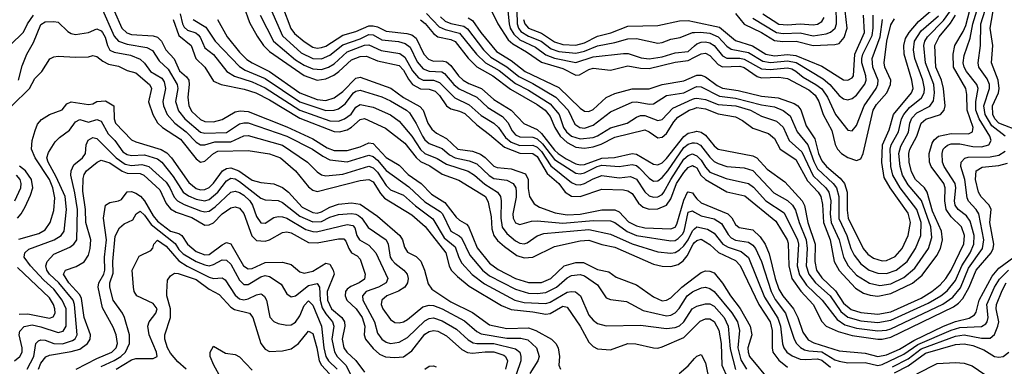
# Model space of a CAD drawing. Header units: inches. Extents: x 990535 to 1117859, y 769386 to 892122.
# Tile 729 of 1056: x 1056872 to 1061436, y 845364 to 846969. Entities that reach past the tile are written whole.
import ezdxf

# ---------------------------------------------------------------- set-up
doc = ezdxf.new("R2010")
doc.units = ezdxf.units.IN
doc.header["$MEASUREMENT"] = 0
doc.layers.add('B0854', color=7, linetype='Continuous')
doc.layers.add('B0864', color=7, linetype='Continuous')

msp = doc.modelspace()

# ---------------------------------------------------------------- linework, layer by layer
at = {"layer": 'B0854', "color": 5}
for points, elevation in [([(1058005.8, 847085.8), (1058090, 846895.1), (1058176, 846816), (1058230, 846789.6), (1058270, 846787.8), (1058310, 846804.5), (1058370, 846853.3), (1058450, 846881.2), (1058490, 846900.6), (1058510, 846898.7), (1058550, 846875.9), (1058628.3, 846868.3), (1058659.2, 846859.2), (1058682.1, 846842.1), (1058713.9, 846773.9), (1058742.4, 846742.4), (1058770, 846731.7), (1058827.8, 846727.8), (1058840.4, 846720.4), (1058884.2, 846670), (1058909.2, 846649.2), (1058990.7, 846610.7), (1059042.2, 846562.2), (1059110, 846520.5), (1059133.6, 846493.6), (1059154.1, 846454.1), (1059170, 846436.8), (1059190, 846427.2), (1059250, 846425.6), (1059270, 846417), (1059294.5, 846394.5), (1059350, 846321.6), (1059450, 846258.7), (1059470, 846255.5), (1059490, 846260.2), (1059549.1, 846290), (1059570, 846295.1), (1059650, 846288.8), (1059710, 846298.5), (1059730, 846293.4), (1059743.8, 846283.8), (1059790, 846235.1), (1059810, 846220.8), (1059830, 846222.4), (1059850, 846239), (1059875.4, 846270), (1059950, 846377.6), (1059970, 846393.4), (1059990, 846399.4), (1060000, 846398.9)], 3060), ([(1057249.6, 847029.6), (1057310, 846893.8), (1057330, 846870), (1057370, 846855.7), (1057460.7, 846840.7), (1057486.8, 846826.8), (1057518.6, 846778.6), (1057560.1, 846740.1), (1057602.4, 846670), (1057605.1, 846650), (1057594.6, 846590), (1057607.1, 846547.1), (1057636.6, 846510), (1057710, 846448.4), (1057730, 846443.2), (1057830, 846447.5), (1057890, 846486.7), (1057910, 846492.2), (1057930, 846491.2), (1058110.1, 846430), (1058229.6, 846370), (1058276.7, 846336.7), (1058310, 846320.7), (1058390, 846311.4), (1058490, 846342.3), (1058510, 846335.8), (1058530, 846318.6), (1058570, 846270.7), (1058674.9, 846194.9), (1058750, 846125.3), (1058821, 846081), (1058831, 846070), (1058869.5, 845990), (1058908.9, 845968.9), (1058918.9, 845958.9), (1058958.3, 845878.3), (1059016.8, 845810), (1059050, 845783.7), (1059170, 845720.6), (1059230, 845702.7), (1059270, 845700.6), (1059310, 845705.6), (1059359.9, 845730), (1059410, 845773.3), (1059430, 845784.6), (1059470, 845788.5), (1059490, 845782.9), (1059550, 845742.1), (1059590, 845681.3), (1059610, 845674.1), (1059683.8, 845663.8), (1059762.2, 845622.2), (1059870, 845598.2), (1059890, 845601.1), (1059910, 845611.3), (1059928.5, 845631.5), (1059966.1, 845690), (1059990, 845709.3), (1060000, 845713.6)], 2860), ([(1057309.4, 847010), (1057345.5, 846930), (1057368.4, 846908.4), (1057390, 846900.1), (1057490, 846894.8), (1057510, 846889), (1057529.3, 846870), (1057549.7, 846829.7), (1057588.3, 846788.3), (1057611.8, 846731.8), (1057644.8, 846704.8), (1057655.2, 846690), (1057657.2, 846670), (1057650.6, 846610), (1057656.5, 846570), (1057670, 846544.4), (1057710, 846506.5), (1057730, 846497.2), (1057770, 846495.8), (1057810, 846507.8), (1057870, 846542.7), (1057893.2, 846546.8), (1057930, 846544.5), (1058110, 846473), (1058230, 846418.3), (1058296.3, 846376.3), (1058330, 846363.7), (1058390, 846363), (1058450, 846380.7), (1058490, 846399), (1058510, 846396.5), (1058570, 846330.9), (1058630, 846295.7), (1058672.6, 846252.6), (1058731.9, 846210), (1058781, 846161), (1058843, 846123), (1058894.2, 846054.2), (1058910, 846040.3), (1058942.8, 846022.8), (1058951.6, 846011.6), (1058992.6, 845912.6), (1059050, 845841.1), (1059090, 845812.1), (1059170, 845771.3), (1059230, 845752.4), (1059290, 845752.5), (1059333.7, 845770), (1059395.2, 845830), (1059450, 845845.3), (1059484.8, 845844.8), (1059550, 845811.7), (1059601.8, 845801.8), (1059637.2, 845777.2), (1059730, 845741.4), (1059810, 845686.3), (1059850, 845668), (1059870, 845669.7), (1059890, 845680.8), (1059941.1, 845730), (1060000, 845775.7)], 2880), ([(1057911.3, 847030), (1057937, 846957), (1057972.6, 846892.6), (1058002.3, 846850), (1058030, 846821.7), (1058190, 846711.3), (1058250, 846689.4), (1058290, 846694.9), (1058327.2, 846712.8), (1058351.2, 846728.8), (1058410, 846783.1), (1058450, 846799.4), (1058480, 846800), (1058530, 846778.7), (1058630, 846756.6), (1058650, 846735.3), (1058673.4, 846693.4), (1058693, 846670), (1058730, 846649.3), (1058770, 846647.2), (1058797.7, 846637.7), (1058818, 846618), (1058850.1, 846570), (1058870, 846556.6), (1058910, 846546.2), (1058934.3, 846534.3), (1058990, 846481.9), (1059050, 846438.1), (1059118.5, 846378.5), (1059190, 846350.6), (1059250, 846348.9), (1059270, 846335.7), (1059317.3, 846257.3), (1059370, 846210.4), (1059400.7, 846170), (1059430, 846152.2), (1059470, 846149.8), (1059570, 846184.6), (1059670, 846181), (1059690, 846177.5), (1059710, 846164.8), (1059740.2, 846120.2), (1059761.1, 846101.1), (1059790, 846091.1), (1059830, 846093.1), (1059870, 846110.7), (1059890, 846140.3), (1059915.5, 846210), (1059950, 846260.9), (1059970, 846285.5), (1059990, 846294.5), (1059998.8, 846290), (1060000, 846289.2)], 3020), ([(1058089.5, 847030), (1058128.9, 846928.9), (1058145.6, 846905.6), (1058190, 846867.8), (1058230, 846842.2), (1058250, 846837.9), (1058270, 846839.9), (1058290, 846846.8), (1058370, 846897.7), (1058430, 846914.7), (1058490, 846941.1), (1058510, 846941.7), (1058530, 846936.1), (1058570, 846915.7), (1058666.2, 846906.2), (1058690, 846899.9), (1058710, 846883.2), (1058744.6, 846810), (1058766.3, 846786.3), (1058790, 846777.3), (1058830, 846779.3), (1058850, 846774.2), (1058870, 846757.3), (1058905.9, 846710), (1058928, 846690), (1058953.8, 846673.8), (1059012, 846650), (1059070, 846599.6), (1059149.3, 846550), (1059208.5, 846488.5), (1059270, 846460.4), (1059290, 846443), (1059350, 846365.6), (1059366.9, 846350), (1059404.6, 846324.6), (1059450, 846301.7), (1059470, 846297.3), (1059490, 846299.3), (1059570, 846327.6), (1059628.3, 846331.7), (1059710, 846349.4), (1059730, 846346), (1059810, 846299.7), (1059830, 846297), (1059850, 846305.9), (1059870, 846327), (1059950, 846429), (1059970, 846443.6), (1060000, 846450.5)], 3080), ([(1059059.1, 847010), (1059088.3, 846950), (1059135.5, 846875.5), (1059157.3, 846857.3), (1059220.8, 846820.8), (1059290, 846773.2), (1059390, 846743.9), (1059450, 846713.1), (1059466.3, 846713.7), (1059510, 846738.7), (1059530, 846744.7), (1059610, 846735.2), (1059690, 846755.8), (1059750, 846744.4), (1059790, 846743), (1059910, 846773.3), (1059970, 846779.7), (1060000, 846795.4)], 3220), ([(1059133.6, 847010), (1059139.8, 846950), (1059145.4, 846930), (1059161.9, 846901.9), (1059190, 846876.9), (1059262.7, 846842.7), (1059310, 846806.4), (1059350, 846791.1), (1059450, 846771.9), (1059530, 846797.3), (1059670, 846813), (1059692.7, 846812.7), (1059753, 846793), (1059790, 846787.9), (1059850, 846797.4), (1059910, 846816.4), (1059970, 846821.8), (1060000, 846848.2)], 3240), ([(1059176.2, 847010), (1059176.9, 846950), (1059184, 846930), (1059195.3, 846915.3), (1059230, 846892.5), (1059289.6, 846869.6), (1059334.5, 846834.5), (1059370, 846822.6), (1059450, 846814.3), (1059490, 846823.8), (1059550, 846849.1), (1059630, 846863.8), (1059690, 846880.2), (1059730, 846881.6), (1059830, 846860.9), (1059850, 846863.1), (1059890, 846879.4), (1059933.2, 846886.8), (1059989.7, 846910.3), (1060000, 846910.7)], 3260), ([(1056828.3, 846851.7), (1056889.1, 846910.9), (1056908.7, 846950), (1056936.3, 846990)], 2860), ([(1056865.5, 846690), (1056883.6, 846756.4), (1056904.4, 846810), (1056935.9, 846864.1), (1056970, 846946.7), (1056990, 846959), (1057030, 846961.7), (1057050, 846958.4), (1057094.8, 846914.8), (1057110, 846905.2), (1057130, 846901.6), (1057190, 846910.1), (1057230, 846926.5), (1057250, 846917.4), (1057255.2, 846910), (1057268, 846888), (1057278.3, 846850), (1057290, 846828.6), (1057310, 846819), (1057384.8, 846804.8), (1057430, 846786.5), (1057450, 846768.6), (1057477.5, 846730), (1057530, 846699), (1057541.8, 846681.8), (1057548.3, 846650), (1057534.6, 846590), (1057537.6, 846570), (1057555.1, 846530), (1057590.4, 846490.4), (1057643.9, 846450), (1057690, 846401.8), (1057710, 846390.1), (1057730, 846389.1), (1057776.7, 846403.3), (1057850, 846403.7), (1057910, 846431.7), (1057930, 846432.3), (1058090, 846387.7), (1058206.1, 846310), (1058250, 846264.2), (1058270.6, 846250.6), (1058290, 846246.9), (1058370, 846253.2), (1058490, 846290.6), (1058510, 846283.2), (1058530, 846263.4), (1058570, 846201.7), (1058590, 846181.1), (1058650, 846156.2), (1058706.8, 846106.8), (1058786.8, 846046.8), (1058839.7, 845959.7), (1058890, 845916.9), (1058907.2, 845867.2), (1058921.2, 845841.2), (1058969.7, 845789.7), (1059025.7, 845745.7), (1059166.5, 845670), (1059210, 845659.5), (1059310, 845655), (1059330, 845661.6), (1059410, 845707.2), (1059430, 845711.1), (1059448.3, 845708.3), (1059471.9, 845690), (1059510, 845601.6), (1059530, 845577.6), (1059550, 845563), (1059590, 845550.9), (1059750, 845554.5), (1059870, 845539.6), (1059910, 845543.7), (1059930, 845551.9), (1059950, 845570.1), (1059989.2, 845630.8), (1060000, 845637)], 2840), ([(1057583.2, 846970), (1057610, 846896.4), (1057667.1, 846850), (1057687.6, 846790), (1057729.8, 846749.8), (1057770, 846684.8), (1057806, 846670), (1057912.9, 846647.1), (1057966, 846630), (1058030, 846597.6), (1058170, 846513.7), (1058330, 846451.2), (1058354.7, 846450), (1058390, 846459.9), (1058410, 846471.2), (1058450, 846507), (1058470, 846512.3), (1058567.2, 846467.2), (1058657.7, 846397.7), (1058710, 846330.7), (1058730, 846312.3), (1058772.3, 846292.3), (1058830, 846254.7), (1058906.6, 846226.6), (1059030.4, 846150), (1059043.7, 846123.7), (1059056.5, 846056.5), (1059060.1, 846000.1), (1059069.5, 845969.5), (1059086.6, 845946.6), (1059118.4, 845918.4), (1059176.8, 845876.8), (1059210, 845866.6), (1059250, 845869.4), (1059350, 845918.2), (1059470, 845945.7), (1059510, 845948.6), (1059570, 845927.8), (1059630, 845916.5), (1059810, 845836.7), (1059850, 845827.5), (1059890, 845826.6), (1059924, 845836), (1059947.7, 845852.3), (1059964.9, 845875.1), (1059993.3, 845930), (1060000, 845936.7)], 2920), ([(1057616.1, 846996.1), (1057626.4, 846950), (1057634.4, 846934.4), (1057650, 846920.3), (1057688.6, 846908.6), (1057699.3, 846899.3), (1057708.4, 846888.4), (1057730, 846838.6), (1057770, 846807.6), (1057831.6, 846730), (1057867.8, 846707.8), (1057950, 846681.3), (1058010, 846653.5), (1058170, 846550), (1058310, 846500.8), (1058350, 846499.1), (1058377.5, 846510), (1058407.5, 846532.5), (1058430, 846563.7), (1058450, 846576.7), (1058510, 846563.8), (1058590, 846528.2), (1058630, 846499.1), (1058689.4, 846429.4), (1058728.9, 846368.9), (1058750, 846350.1), (1058807.2, 846327.2), (1058850, 846300.1), (1058950, 846268.6), (1058979.7, 846250), (1059027, 846207), (1059086.4, 846170), (1059100.1, 846150), (1059103.7, 846130), (1059102.3, 846050), (1059108.7, 846008.7), (1059130, 845979), (1059170, 845944.8), (1059190, 845933.7), (1059210, 845931.4), (1059223.7, 845936.3), (1059270, 845968), (1059301.6, 845978.4), (1059510, 845997), (1059610, 845976.1), (1059710, 845931.7), (1059830, 845894.1), (1059890, 845887.3), (1059910, 845891.3), (1059930, 845902.7), (1059950, 845922.6), (1059970.1, 845950), (1059990, 845991.7), (1060000, 846000.9)], 2940), ([(1057675.4, 846970), (1057734.6, 846934.6), (1057777.8, 846870), (1057890, 846752.8), (1057916.4, 846736.4), (1058010, 846696.6), (1058170, 846589.6), (1058290, 846549.4), (1058330, 846549.8), (1058350, 846557.3), (1058380.1, 846579.9), (1058419.5, 846630), (1058430, 846638.6), (1058450, 846642.4), (1058550, 846612.9), (1058590, 846593.9), (1058664.5, 846550), (1058677.8, 846537.8), (1058708.8, 846488.8), (1058738.3, 846430), (1058750, 846412.9), (1058770, 846395.8), (1058830, 846372.4), (1058863.6, 846343.6), (1058889.6, 846330), (1058955.2, 846315.2), (1058990, 846301.4), (1059047.4, 846247.4), (1059070, 846234.3), (1059130, 846226), (1059159.8, 846210), (1059171.3, 846191.3), (1059173.6, 846173.6), (1059172.7, 846147.3), (1059157, 846070), (1059158.8, 846050), (1059170, 846028.5), (1059190, 846020.9), (1059244.1, 846035.9), (1059270, 846038.5), (1059390, 846027.4), (1059530, 846038.9), (1059610, 846038.1), (1059630, 846029.7), (1059687.7, 845987.7), (1059730, 845970.3), (1059890, 845945.1), (1059910, 845947.4), (1059924.6, 845955.4), (1059944.5, 845975.5), (1059951.7, 845990), (1059970, 846078.5), (1059990, 846084.4), (1060000, 846078.6)], 2960), ([(1057788.1, 846970), (1057834.1, 846890), (1057890, 846819.1), (1057925.3, 846785.3), (1057949.1, 846769.1), (1058030, 846729.4), (1058170, 846630.2), (1058250, 846600.2), (1058290, 846595.6), (1058330, 846607.5), (1058370, 846637.3), (1058430, 846699.3), (1058450, 846703.2), (1058592.2, 846652.2), (1058650, 846609.6), (1058726.7, 846566.7), (1058742, 846550), (1058763.4, 846490), (1058781.7, 846461.7), (1058803.5, 846443.5), (1058850, 846419.7), (1058902.9, 846370), (1058970, 846360.1), (1059007.3, 846347.3), (1059030, 846331.7), (1059070, 846291.7), (1059085.5, 846285.5), (1059150, 846278.3), (1059215.6, 846255.6), (1059227.9, 846230), (1059228, 846188), (1059235.5, 846150), (1059256, 846116), (1059280.5, 846100.5), (1059354.1, 846074.1), (1059410, 846065), (1059470, 846068.8), (1059570, 846088.3), (1059630, 846088.6), (1059650, 846079.6), (1059693.9, 846033.9), (1059730, 846014.6), (1059770, 846005.4), (1059890, 846001.1), (1059910, 846007.9), (1059918.4, 846021.6), (1059950, 846133.9), (1059967.9, 846170), (1059970, 846172.4), (1059990, 846168.2), (1060000, 846154)], 2980), ([(1057986.9, 846990), (1058048.3, 846870), (1058150, 846783.4), (1058190, 846758.9), (1058230, 846741.4), (1058270, 846738.3), (1058303.8, 846750), (1058330, 846765.1), (1058390, 846820.3), (1058470, 846851.3), (1058490, 846853.7), (1058547.2, 846827.2), (1058633, 846813), (1058656.6, 846796.6), (1058692.4, 846732.4), (1058720.4, 846700.4), (1058742.2, 846690), (1058790, 846689.2), (1058818, 846678), (1058888, 846608), (1058955.8, 846575.8), (1059010, 846525.3), (1059070, 846489.7), (1059090.4, 846470.4), (1059123.8, 846423.8), (1059150, 846402.9), (1059190, 846386.8), (1059250, 846387.8), (1059270, 846378.9), (1059290, 846359), (1059333, 846293), (1059430, 846215.5), (1059450, 846205.4), (1059470, 846203.9), (1059490, 846210.1), (1059530, 846233), (1059570, 846247.3), (1059650, 846237.3), (1059702.8, 846242.8), (1059730, 846230.7), (1059770, 846172), (1059790, 846152.9), (1059810, 846147.2), (1059830, 846149.4), (1059850, 846160.4), (1059857.6, 846170), (1059890.2, 846230), (1059950, 846322.8), (1059970, 846341.1), (1059990, 846348.2), (1060000, 846343.7)], 3040), ([(1058730, 846969.4), (1058751.8, 846951.8), (1058790, 846904.8), (1058810, 846890.1), (1058870, 846878), (1058890, 846868.3), (1058950.6, 846790.6), (1058990.9, 846750.9), (1059065.2, 846710), (1059147.3, 846647.3), (1059270, 846576), (1059306.8, 846550), (1059330, 846520.7), (1059351.6, 846470), (1059377.5, 846430), (1059410, 846400.5), (1059450, 846379.5), (1059490, 846374.1), (1059530, 846381), (1059567, 846393), (1059630, 846425.2), (1059770, 846458.6), (1059790, 846450.5), (1059830, 846421.6), (1059850, 846424.6), (1059870, 846442.4), (1059903.2, 846496.8), (1059922, 846518), (1059974.3, 846550), (1060000, 846558.7)], 3120), ([(1058757.7, 846997.7), (1058816.4, 846936.4), (1058843.7, 846923.7), (1058910, 846907.4), (1058989, 846809), (1059030.3, 846770.3), (1059093.7, 846733.7), (1059170, 846674.5), (1059230, 846643.2), (1059330, 846579.2), (1059372.1, 846530), (1059392.7, 846470), (1059405.7, 846450), (1059430, 846429.8), (1059470, 846416.9), (1059530, 846423.6), (1059550, 846431.5), (1059610, 846469), (1059688.1, 846490), (1059730, 846518.4), (1059750, 846525.5), (1059770, 846525), (1059830, 846502.8), (1059850, 846507.9), (1059899.6, 846560.4), (1059990, 846602.1), (1060000, 846604.1)], 3140), ([(1058822.1, 846982.1), (1058843.2, 846963.2), (1058870, 846951.7), (1058930, 846939), (1058947.2, 846927.2), (1059022.3, 846830), (1059056, 846796), (1059130, 846750.9), (1059186, 846706), (1059250, 846673.4), (1059356.4, 846610), (1059413.3, 846550), (1059445.4, 846485.4), (1059467.7, 846470), (1059490, 846467.5), (1059530, 846480.2), (1059610, 846542.7), (1059710, 846586.7), (1059730, 846589.4), (1059790, 846578.8), (1059810, 846580.1), (1059870, 846618.6), (1059950, 846630.9), (1060000, 846655.3)], 3160), ([(1058950, 846977.4), (1058970, 846966.2), (1059009.3, 846910), (1059081.9, 846821.9), (1059150, 846779.9), (1059214, 846730), (1059370, 846655.3), (1059470, 846558.9), (1059490, 846545), (1059510, 846543.8), (1059530, 846553.9), (1059590, 846608.6), (1059630, 846626.9), (1059710, 846649.2), (1059790, 846649.1), (1059850, 846670), (1059950, 846686.9), (1060000, 846707.8)], 3180), ([(1059206.5, 846970), (1059212.5, 846950), (1059230.2, 846930.2), (1059290, 846907.2), (1059350, 846866.2), (1059390, 846854.7), (1059450, 846851.2), (1059490, 846862.4), (1059550, 846893.9), (1059611.4, 846908.6), (1059690, 846939.3), (1059830, 846942.8), (1059930, 846964.9), (1059970, 846965.5), (1060000, 846959.2)], 3280), ([(1056835.6, 846570), (1056917.1, 846650), (1056942.5, 846697.5), (1056974.2, 846730), (1057011.6, 846788.4), (1057030, 846797), (1057050, 846799.8), (1057130, 846795.7), (1057190, 846798), (1057210, 846803.9), (1057230, 846799.5), (1057257.2, 846777.2), (1057283.6, 846763.6), (1057330, 846753.6), (1057370, 846734.4), (1057410, 846722.8), (1057473.1, 846670), (1057478.9, 846658.9), (1057482.6, 846650), (1057469.4, 846589.4), (1057488.6, 846530), (1057510, 846492.2), (1057533.6, 846470), (1057616.5, 846416.5), (1057690, 846324.2), (1057710, 846310.1), (1057730, 846313.7), (1057770, 846349.4), (1057790, 846359.8), (1057930, 846364.3), (1058030, 846347.7), (1058081, 846330), (1058150, 846270.1), (1058210, 846194.8), (1058230, 846179.1), (1058250, 846173.6), (1058450, 846224), (1058490, 846228.7), (1058510, 846218.9), (1058544.5, 846164.5), (1058563.3, 846143.3), (1058690, 846065), (1058751.2, 846011.2), (1058847.4, 845890), (1058862.3, 845830), (1058872.3, 845810), (1058900.5, 845780.5), (1058955.1, 845735.1), (1059105, 845645), (1059150, 845626.9), (1059250, 845616.9), (1059310, 845605), (1059331.1, 845608.9), (1059390, 845641.8), (1059410, 845637.9), (1059470.4, 845550), (1059510, 845475.1), (1059530, 845455.7), (1059550, 845445.3), (1059610, 845439.9), (1059690, 845469.6), (1059727.8, 845467.8), (1059810.2, 845450.2), (1059830, 845448.4), (1059850, 845453.4), (1059950, 845497.3), (1060000, 845547.4)], 2820), ([(1056867.9, 845952.1), (1056960.4, 845979.6), (1056990, 845996.1), (1057013.3, 846030), (1057030, 846086), (1057035, 846145), (1057025.4, 846190), (1057010, 846230), (1056943.7, 846330), (1056926.3, 846370), (1056928.9, 846410), (1056943.2, 846456.8), (1056955, 846485), (1056972.8, 846507.2), (1057010.3, 846529.7), (1057068.1, 846551.9), (1057090, 846579.7), (1057110, 846588.6), (1057190, 846576), (1057210, 846579.7), (1057230, 846590.9), (1057270, 846593.1), (1057307.9, 846570), (1057309.2, 846510), (1057316.5, 846490), (1057390, 846413.6), (1057410, 846403), (1057527.7, 846367.7), (1057553.2, 846353.2), (1057574.9, 846330), (1057655.2, 846215.2), (1057690, 846187.4), (1057710, 846181.2), (1057730, 846182.2), (1057750, 846191.9), (1057770, 846211.5), (1057811.3, 846268.7), (1057830, 846280.4), (1057850, 846283.6), (1057887.4, 846270), (1057950, 846226.2), (1057990, 846215.1), (1058050, 846209.7), (1058090, 846192.3), (1058117.9, 846170), (1058181.7, 846101.7), (1058230, 846076.3), (1058250, 846073.8), (1058270, 846079.1), (1058310, 846100.6), (1058350, 846114.3), (1058410, 846120.4), (1058450, 846114.9), (1058530, 846059.9), (1058633.3, 845970), (1058646.1, 845950), (1058656.1, 845916.1), (1058670, 845892.4), (1058710, 845872.4), (1058731.4, 845851.4), (1058748.5, 845810), (1058765.3, 845745.3), (1058781.4, 845721.4), (1058870, 845662.9), (1058970, 845613.7), (1059050, 845555.8), (1059130, 845539.2), (1059230, 845542.7), (1059264.2, 845530), (1059336.1, 845490), (1059357.6, 845470), (1059367.4, 845450), (1059374.2, 845410), (1059371, 845370), (1059378.4, 845350)], 2780), ([(1056847, 845390), (1056872.1, 845410), (1056883.3, 845430), (1056883.3, 845450), (1056869.5, 845510), (1056873, 845527), (1056891.9, 845548.1), (1056930, 845555.9), (1056970, 845547.2), (1057050, 845519.9), (1057074, 845526), (1057087.7, 845550), (1057086.5, 845630), (1057069, 845670), (1057030, 845721.4), (1056983.6, 845763.6), (1056921.7, 845830), (1056892.2, 845870), (1056894.9, 845890), (1056913.9, 845906.1), (1057031.6, 845950), (1057063.9, 845970), (1057077.4, 845990), (1057089.4, 846090), (1057082.4, 846150), (1057041.2, 846241.2), (1057003.2, 846310), (1056998.1, 846330), (1057005.1, 846354.9), (1057036.1, 846403.9), (1057055.6, 846424.4), (1057102.4, 846457.6), (1057130, 846496.6), (1057150, 846507.8), (1057190, 846495.5), (1057230, 846506.5), (1057250, 846499.8), (1057281.5, 846441.5), (1057312.3, 846410), (1057350, 846358), (1057370, 846344.6), (1057390, 846340.7), (1057450, 846342.8), (1057510, 846325.1), (1057530, 846309.3), (1057583.3, 846243.3), (1057630, 846171.1), (1057653.6, 846153.6), (1057690, 846137.4), (1057730, 846130.8), (1057750, 846137), (1057789.5, 846170.5), (1057830, 846223.4), (1057850, 846235.3), (1057870, 846232.4), (1057890, 846220), (1057990, 846143.4), (1058010, 846135.1), (1058070, 846131.9), (1058090, 846122.7), (1058170, 846060), (1058230, 846033), (1058270, 846034.5), (1058310, 846054.5), (1058350, 846066.7), (1058410, 846071), (1058430, 846068.8), (1058442.3, 846062.3), (1058457.1, 846050), (1058486.7, 846006.7), (1058570.5, 845950), (1058580.1, 845930), (1058589.5, 845870), (1058597.1, 845857.1), (1058610, 845841), (1058651.9, 845810), (1058668.2, 845790), (1058672.9, 845770), (1058669.7, 845750.3), (1058657.2, 845730), (1058627.8, 845712.2), (1058574, 845690), (1058550.1, 845670), (1058547.3, 845650), (1058554.4, 845630), (1058590, 845580.1), (1058610, 845567.2), (1058630, 845564.7), (1058650, 845570.1), (1058670, 845580.8), (1058740.9, 845639.1), (1058770, 845647.6), (1058790, 845646.3), (1058830, 845630.1), (1058934, 845574), (1058990, 845525.6), (1059010, 845514.2), (1059130, 845493.7), (1059194.8, 845494.8), (1059227.2, 845487.2), (1059266.7, 845450), (1059280.1, 845410), (1059273.3, 845390), (1059236.4, 845330)], 2760), ([(1056906.4, 845350), (1056936.9, 845410), (1056946.9, 845470), (1056958.2, 845481.8), (1056970, 845487.2), (1056990, 845484.8), (1057030.3, 845470.3), (1057070, 845467.3), (1057116.9, 845483.1), (1057128.5, 845491.5), (1057137.6, 845510), (1057125.4, 845650), (1057119.5, 845670), (1057053, 845750), (1057009.7, 845790), (1056997.8, 845810), (1056992.6, 845830), (1056998.8, 845850), (1057030, 845883.7), (1057104.6, 845915.4), (1057122.5, 845930), (1057136, 845950), (1057139.6, 846090), (1057128, 846168), (1057109.1, 846250), (1057110.7, 846269.3), (1057123.1, 846296.9), (1057163.2, 846330), (1057176.8, 846350), (1057180.3, 846390), (1057188.6, 846411.4), (1057210, 846423.5), (1057230, 846419.9), (1057318.3, 846330), (1057360, 846300), (1057390, 846294), (1057438.4, 846298.4), (1057470.2, 846290.2), (1057550, 846217.3), (1057568.1, 846190), (1057587.2, 846147.2), (1057603.2, 846130), (1057633.4, 846113.4), (1057710, 846083.6), (1057730, 846079.1), (1057750, 846082.4), (1057777.8, 846102.2), (1057850, 846170.7), (1057870, 846175), (1057890, 846169.5), (1057910, 846157), (1057938.1, 846130), (1057950.9, 846110), (1057970, 846057.5), (1057990, 846028.4), (1058010, 846026.6), (1058050, 846053.8), (1058070, 846058.4), (1058090, 846056.2), (1058110, 846049.5), (1058198.2, 845998.2), (1058230, 845988.1), (1058247.5, 845987.5), (1058390, 846020.3), (1058416.1, 846016.1), (1058425.2, 846005.2), (1058434.2, 845970), (1058447.3, 845950), (1058490, 845925.7), (1058522.7, 845890), (1058577.5, 845770), (1058570, 845749.9), (1058535.3, 845730), (1058478, 845710), (1058460.1, 845690), (1058462.7, 845670), (1058516.4, 845570), (1058530, 845517.8), (1058549.6, 845490), (1058570, 845476.5), (1058590, 845470.1), (1058630, 845475.1), (1058670, 845497.9), (1058750, 845574.3), (1058770, 845584.7), (1058790, 845588.1), (1058830, 845574.2), (1058895.9, 845535.9), (1058950, 845487.3), (1058973.2, 845473.2), (1058990, 845469.2), (1059070, 845469.1), (1059170, 845444.5), (1059189.4, 845430), (1059195.3, 845410), (1059194.1, 845390), (1059173.4, 845326.6)], 2740), ([(1056860.9, 846050), (1056878.9, 846070), (1056896.6, 846103.4), (1056922.6, 846157.4), (1056932.2, 846190), (1056925.9, 846230), (1056898.4, 846270), (1056871.4, 846291.4)], 2820), ([(1056958.3, 845350), (1056970, 845378.2), (1056992.5, 845407.5), (1057010, 845415.3), (1057110, 845432.3), (1057150, 845443.9), (1057185.4, 845470), (1057198.7, 845490), (1057200.6, 845510), (1057170, 845590), (1057158.8, 845678.8), (1057150, 845695.5), (1057099.7, 845750), (1057074.9, 845790), (1057083.5, 845810), (1057133.7, 845826.3), (1057170, 845848.5), (1057190, 845879.1), (1057198.5, 845910), (1057201.1, 845950), (1057178.4, 846030), (1057177.4, 846090), (1057164.7, 846175.3), (1057165.9, 846234.1), (1057170, 846252.5), (1057181.7, 846270), (1057230.2, 846309.8), (1057250, 846319.3), (1057290, 846305.9), (1057347.1, 846267.1), (1057370, 846258.3), (1057430, 846256.9), (1057447, 846250), (1057521.5, 846181.5), (1057550, 846117.7), (1057570, 846093.6), (1057597.5, 846077.5), (1057670, 846053.1), (1057730, 846018.1), (1057750, 846018.7), (1057770, 846028.7), (1057810, 846070.1), (1057850, 846097.9), (1057870, 846103.4), (1057890, 846096.9), (1057910, 846071.6), (1057947.6, 845967.6), (1057970, 845946.8), (1058010, 845944.2), (1058030, 845950.1), (1058090, 845984.5), (1058110, 845986.8), (1058130, 845982.1), (1058210, 845937.3), (1058250, 845936.3), (1058350, 845954.3), (1058374.2, 845954.2), (1058384.1, 845944.1), (1058396.6, 845910), (1058409.5, 845889.5), (1058435.8, 845875.8), (1058450, 845860.2), (1058473.6, 845790), (1058470, 845767.1), (1058445.1, 845750), (1058406, 845734), (1058390, 845721.2), (1058382.4, 845710), (1058379.6, 845690), (1058387.6, 845670), (1058430.8, 845630.8), (1058459.4, 845590), (1058470.9, 845550), (1058469, 845510), (1058474.1, 845490), (1058510, 845445.9), (1058539.9, 845419.9), (1058567.6, 845407.6), (1058610, 845404.1), (1058650, 845408.6), (1058690, 845435.5), (1058750, 845512.4), (1058770, 845525.6), (1058790, 845529.8), (1058810, 845526.1), (1058850, 845504.7), (1058921.2, 845441.2), (1058947.3, 845427.3), (1058970, 845424.6), (1059030, 845431.4), (1059070, 845430.4), (1059115.2, 845415.2), (1059123.8, 845410), (1059132.8, 845390), (1059123.6, 845350)], 2720), ([(1056849.3, 846130), (1056877.3, 846190), (1056879.2, 846210), (1056873.2, 846230), (1056856.8, 846250)], 2840), ([(1057133.5, 845350), (1057230, 845400.2), (1057298.7, 845430), (1057318.4, 845450), (1057325.2, 845470), (1057319.4, 845510), (1057305.2, 845545.2), (1057255, 845635), (1057235.4, 845730), (1057238.6, 845750), (1057262.2, 845790), (1057266, 845810), (1057264.2, 845870), (1057273.4, 845950), (1057260.2, 846050), (1057270, 846110.1), (1057290, 846122.8), (1057330, 846129.7), (1057343, 846137), (1057370, 846172.4), (1057390, 846174.1), (1057410, 846166.3), (1057431.4, 846151.4), (1057450, 846130.8), (1057490, 846060.2), (1057510, 846035.6), (1057570, 845989.6), (1057610, 845978.5), (1057623.4, 845970), (1057650.1, 845930), (1057690, 845896.1), (1057730, 845880.3), (1057750, 845882.5), (1057810, 845927.3), (1057830, 845936.8), (1057850, 845931.5), (1057909.5, 845829.5), (1057930, 845815.5), (1057950, 845816.4), (1058010, 845845.5), (1058090, 845846.2), (1058130, 845834.8), (1058170, 845802.1), (1058190, 845795.1), (1058230, 845805.1), (1058290, 845841.3), (1058310, 845837.1), (1058324.7, 845810), (1058329.6, 845790), (1058297.4, 845710), (1058299, 845670), (1058317.5, 845630), (1058364.4, 845590), (1058377.4, 845570), (1058379.1, 845550), (1058366.6, 845490), (1058374.5, 845450), (1058387.5, 845430), (1058430.2, 845390.2), (1058470, 845337.6)], 2680), ([(1057250, 845363.5), (1057310, 845390.5), (1057341.1, 845410), (1057362.3, 845430), (1057381.2, 845470), (1057380.7, 845510), (1057357.2, 845590), (1057349, 845610), (1057305.7, 845670), (1057289.7, 845730), (1057289.9, 845750), (1057304.8, 845795.2), (1057304, 845850), (1057313.9, 845966.1), (1057334, 846006), (1057355.9, 846024.1), (1057396.9, 846043.1), (1057411.4, 846070), (1057430, 846082.2), (1057450, 846063.4), (1057481.1, 846021.1), (1057592.8, 845932.8), (1057610, 845905.5), (1057630, 845884.6), (1057690.1, 845850), (1057730, 845833.5), (1057749.9, 845830.1), (1057770, 845834.9), (1057810, 845856.6), (1057830, 845855), (1057850, 845836.9), (1057890, 845763.1), (1057910, 845743.4), (1057930, 845742.8), (1057990, 845777.7), (1058010, 845784.8), (1058030, 845780.3), (1058084.4, 845744.4), (1058110, 845700.2), (1058130, 845686.4), (1058150, 845690.6), (1058210, 845737.7), (1058250, 845748.2), (1058260.9, 845730), (1058264.2, 845670), (1058274.5, 845634.5), (1058290, 845606.3), (1058321.2, 845570), (1058328, 845550), (1058318.5, 845490), (1058330.4, 845430.4), (1058343.1, 845410), (1058383.5, 845370), (1058412.6, 845312.6)], 2660), ([(1057318.3, 845350), (1057390, 845393.4), (1057410, 845399.5), (1057490, 845400.6), (1057508.4, 845410), (1057505.6, 845430), (1057472.5, 845510), (1057465.7, 845550), (1057471.3, 845570), (1057503, 845610), (1057508.2, 845630), (1057490, 845655.5), (1057415, 845690), (1057403, 845710), (1057399.2, 845730), (1057392.5, 845810), (1057426, 845874), (1057479.9, 845900.1), (1057488.7, 845911.3), (1057493.6, 845930), (1057510, 845948.1), (1057550, 845921.1), (1057610, 845852.1), (1057648, 845828), (1057750, 845777.1), (1057770, 845771.4), (1057810, 845773.5), (1057824.8, 845764.8), (1057870, 845692.8), (1057890, 845676), (1057910, 845672.1), (1057930, 845676.3), (1057970, 845695.5), (1057990, 845698.9), (1057995.9, 845695.9), (1058007, 845687), (1058016.3, 845670), (1058031, 845591), (1058050, 845570.9), (1058070, 845562.8), (1058110, 845554.7), (1058130, 845556.2), (1058150, 845567.9), (1058170, 845597.8), (1058190, 845645.8), (1058210, 845667.5), (1058230, 845647.3), (1058270.9, 845550), (1058281, 845450), (1058290.8, 845410), (1058302.4, 845390), (1058343.5, 845350)], 2640), ([(1056870, 845604.9), (1056910, 845606.9), (1057010, 845587.2), (1057027.4, 845592.6), (1057035.4, 845610), (1057035.3, 845630), (1057029, 845650), (1057010, 845681.6), (1056861.3, 845821.3)], 2780), ([(1057643.9, 845350), (1057604.5, 845384.5), (1057570, 845425), (1057556.3, 845450), (1057544.5, 845490), (1057544.6, 845510), (1057570, 845590), (1057570.2, 845630.2), (1057553.1, 845690), (1057553, 845707), (1057557.5, 845762.5), (1057570, 845783.2), (1057590, 845795.3), (1057606.2, 845793.8), (1057690, 845766.7), (1057750, 845721.4), (1057796.2, 845696.2), (1057850, 845638.2), (1057866.7, 845626.7), (1057937.3, 845610), (1057953.1, 845590), (1057990.1, 845470), (1058010, 845442.6), (1058030, 845432), (1058090, 845435), (1058130, 845444.2), (1058164.1, 845470), (1058210, 845526.9), (1058230, 845515.3), (1058248.8, 845448.8), (1058259.4, 845390), (1058270, 845368.8), (1058308.5, 845328.5)], 2620), ([(1057804.8, 845310), (1057771.2, 845370), (1057755.2, 845410), (1057754.8, 845430), (1057770, 845457.4), (1057825, 845425), (1057870, 845418.4), (1057890, 845408.4), (1057950, 845345.6)], 2580), ([(1058750, 845350.5), (1058770, 845365.1), (1058790, 845366.5), (1058801.5, 845361.5)], 2680), ([(1059929, 845331), (1059970, 845366.9), (1060000, 845400.1)], 2780)]:
    msp.add_lwpolyline(points, dxfattribs=dict(at, elevation=elevation))
at = {"layer": 'B0864', "color": 5}
for points, elevation in [([(1061440.3, 846430), (1061378.1, 846478.1), (1061346.6, 846530), (1061340.4, 846570), (1061367.2, 846650), (1061366.5, 846670), (1061355.8, 846695.8), (1061317.9, 846750), (1061314.6, 846770), (1061325.1, 846850), (1061326.4, 846950), (1061346.4, 847013.6), (1061367, 847113), (1061370, 847278.5), (1061381.4, 847298.6), (1061428.8, 847331.2), (1061462.6, 847370)], 3040), ([(1061513, 846450), (1061410, 846490), (1061391, 846510), (1061381.8, 846530), (1061380.9, 846570), (1061408.6, 846630), (1061412, 846650), (1061407.1, 846690), (1061376.5, 846770), (1061382, 846850), (1061370, 846930), (1061401.7, 847110), (1061403.4, 847150), (1061397.4, 847230), (1061398.4, 847250), (1061405.7, 847270), (1061462.9, 847317.1)], 3020), ([(1060000, 846450.5), (1060010, 846452.8), (1060030, 846448.6), (1060050, 846434.5), (1060090, 846384.5), (1060110, 846370.1), (1060270, 846338.5), (1060289.1, 846329.1), (1060337, 846277), (1060418.6, 846218.6), (1060498.4, 846130), (1060508.9, 846108.9), (1060525.2, 846030), (1060558.9, 845930), (1060556.6, 845850), (1060565.2, 845810), (1060590, 845773.6), (1060652.8, 845712.8), (1060690, 845657.1), (1060726.4, 845626.4), (1060770, 845612.9), (1060850, 845605), (1060910, 845616.1), (1061050, 845679.9), (1061099.4, 845710), (1061138.2, 845741.8), (1061164.9, 845770), (1061190, 845809.2), (1061248.5, 845931.5), (1061250.7, 845970), (1061236.9, 846010), (1061190, 846056.7), (1061166.3, 846090), (1061160.1, 846130), (1061161.5, 846190), (1061155.8, 846210), (1061095.9, 846290), (1061089.2, 846310), (1061087.8, 846350), (1061101.9, 846398.1), (1061110, 846412.3), (1061130, 846430.1), (1061190, 846442), (1061270, 846440.1), (1061287.4, 846450), (1061290, 846462), (1061290.8, 846470), (1061263.4, 846550), (1061262.4, 846622.4), (1061256.8, 846650), (1061200.3, 846750), (1061199.2, 846810), (1061206.2, 846850), (1061245.4, 846914.6), (1061256.9, 846943.1), (1061300.7, 847110)], 3080), ([(1060000, 846707.8), (1060010, 846712), (1060030, 846713), (1060050, 846705.1), (1060104.9, 846664.9), (1060130, 846652.2), (1060201.6, 846641.6), (1060310, 846615.4), (1060386.8, 846606.8), (1060461.2, 846581.2), (1060478.2, 846570), (1060491.8, 846551.8), (1060517.6, 846477.6), (1060557.4, 846417.4), (1060574.2, 846350), (1060590, 846315.1), (1060611.2, 846290), (1060674.9, 846234.9), (1060694.4, 846210), (1060706.8, 846170), (1060706.7, 846086.7), (1060711.5, 846050), (1060781, 845910), (1060803.5, 845883.5), (1060830, 845864.6), (1060870, 845853.1), (1060890, 845854.6), (1060930, 845873.2), (1060962.5, 845910), (1060990.2, 845970), (1061001.4, 846030), (1060990, 846073.3), (1060906.1, 846190), (1060879, 846239), (1060868.3, 846308.3), (1060870.5, 846390), (1060901.4, 846458.6), (1060922.5, 846530), (1061005.2, 846630), (1061012.5, 846650), (1061007.1, 846690), (1060971.8, 846810), (1060970.2, 846850), (1060977.8, 846882.2), (1060994.3, 846910), (1061038.6, 846961.4), (1061118.3, 847030)], 3180), ([(1060000, 846398.9), (1060010, 846398.3), (1060027.5, 846387.5), (1060070, 846332.2), (1060090, 846313), (1060110, 846302.9), (1060150, 846289.8), (1060230, 846283.4), (1060270, 846270.4), (1060366.8, 846166.8), (1060430, 846131.9), (1060454.6, 846110), (1060467.2, 846087.2), (1060484.3, 846030), (1060517.5, 845950), (1060522, 845910), (1060516.6, 845830), (1060529.8, 845790), (1060559.9, 845750), (1060628.5, 845690), (1060677.5, 845617.5), (1060710, 845591.1), (1060770, 845574.7), (1060850, 845566.6), (1060910, 845578), (1061083.2, 845656.8), (1061141, 845690), (1061170, 845712.9), (1061210, 845761.5), (1061239.2, 845830), (1061277.3, 845890), (1061294.8, 845930), (1061296.2, 845970), (1061277, 846037), (1061260.2, 846060.2), (1061221.1, 846090), (1061207.5, 846110), (1061204.4, 846130), (1061210.7, 846190), (1061207.5, 846210), (1061156.4, 846290), (1061148.9, 846310), (1061146.8, 846350), (1061152.8, 846370), (1061161, 846379), (1061171.7, 846388.3), (1061190, 846394.9), (1061230, 846394.8), (1061290, 846382.6), (1061330, 846380.9), (1061363.2, 846390), (1061374.8, 846410), (1061368.4, 846430), (1061318.3, 846510), (1061303, 846550), (1061303.8, 846590), (1061313.9, 846650), (1061308.5, 846668.5), (1061260.2, 846730), (1061249.4, 846750), (1061245.2, 846770), (1061250, 846803.2), (1061276.7, 846883.3), (1061289.5, 846950), (1061314.7, 847030)], 3060), ([(1060000, 846604.1), (1060010, 846606), (1060050, 846600.5), (1060110, 846577.2), (1060191.5, 846570), (1060259.2, 846550), (1060310, 846522.9), (1060379.5, 846499.5), (1060410, 846471.2), (1060438.4, 846410), (1060497.1, 846357.1), (1060550, 846246.3), (1060608.2, 846190), (1060622, 846170), (1060631.6, 846130), (1060628.9, 846070), (1060633.6, 846030), (1060669.4, 845950), (1060689.9, 845869.9), (1060712.4, 845830), (1060750, 845786.6), (1060810, 845748.6), (1060858.4, 845738.4), (1060910, 845746.3), (1060970, 845774.6), (1061021.5, 845818.5), (1061083.6, 845910), (1061100, 845960), (1061095.6, 846010), (1061051.7, 846131.7), (1060990, 846204.4), (1060964.3, 846250), (1060952.7, 846290), (1060947.3, 846350), (1060956.2, 846383.8), (1060991, 846449), (1060998.1, 846490), (1061007.2, 846512.8), (1061030, 846538), (1061090.5, 846569.5), (1061106.7, 846593.3), (1061111.9, 846630), (1061108.2, 846670), (1061070.4, 846770), (1061063, 846850), (1061067.4, 846870), (1061079.3, 846890), (1061154, 846966), (1061185.5, 847010)], 3140), ([(1060190, 846997.4), (1060229.4, 846949.4), (1060309.7, 846910), (1060370, 846873.8), (1060409.2, 846869.2), (1060470.4, 846870.4), (1060550, 846850.5), (1060650, 846853.9), (1060670, 846858.7), (1060693.7, 846886.3), (1060707.7, 846930), (1060698.7, 847010)], 3320), ([(1060270, 846977.1), (1060380.4, 846910), (1060410, 846904.9), (1060490, 846907.9), (1060550, 846895.3), (1060610, 846904.6), (1060630, 846912.3), (1060651.7, 846930), (1060657.9, 846950), (1060656.3, 847030)], 3340), ([(1060000, 846959.2), (1060115.2, 846935.2), (1060190, 846872.5), (1060269, 846849), (1060330, 846809.1), (1060370, 846802.6), (1060430, 846807.6), (1060470, 846803.4), (1060590, 846753.5), (1060690, 846690.9), (1060710, 846689.2), (1060730, 846699.5), (1060736.5, 846710), (1060742.7, 846810), (1060787.1, 846910), (1060782.2, 846990)], 3280), ([(1060000, 846910.7), (1060028.1, 846911.9), (1060070, 846907.3), (1060110, 846890), (1060150, 846846.3), (1060170, 846833.2), (1060250, 846817.2), (1060317, 846777), (1060351.2, 846771.2), (1060430, 846778.7), (1060470.9, 846770.9), (1060595.9, 846695.9), (1060627.3, 846670), (1060670, 846618.9), (1060690, 846602.7), (1060710, 846598), (1060730, 846605), (1060750, 846620.5), (1060789, 846671), (1060795.1, 846690), (1060794, 846710), (1060775.4, 846770), (1060775.1, 846790), (1060780.1, 846810), (1060823.6, 846896.4), (1060828.2, 846930), (1060827.1, 846990)], 3260), ([(1060000, 846558.7), (1060010, 846562.1), (1060050, 846557), (1060110, 846533.3), (1060190, 846519), (1060222.8, 846502.8), (1060270, 846467.3), (1060343, 846443), (1060370, 846418.7), (1060397.3, 846370), (1060470, 846321.9), (1060523.4, 846223.4), (1060572.6, 846170), (1060585.3, 846150), (1060593.3, 846113.3), (1060597, 846030), (1060628.9, 845950), (1060647.6, 845850), (1060670, 845807.9), (1060746.5, 845726.5), (1060783.2, 845703.2), (1060813.4, 845693.4), (1060850, 845688.9), (1060910, 845700.5), (1061010, 845748.6), (1061054.4, 845785.6), (1061122.9, 845877.1), (1061139.5, 845910), (1061149.7, 845950), (1061143.7, 845990), (1061103.2, 846083.2), (1061077.6, 846170), (1061065.4, 846190), (1061024.6, 846230), (1061005.3, 846265.3), (1060994.9, 846310), (1060993.5, 846350), (1060998.4, 846370), (1061029.7, 846430), (1061050, 846490.1), (1061071.5, 846508.5), (1061140.5, 846530), (1061157.4, 846550), (1061160.7, 846570), (1061154.4, 846650), (1061144.5, 846690), (1061118.6, 846750), (1061113.3, 846850), (1061134, 846890), (1061186.5, 846953.5), (1061210, 846990)], 3120), ([(1060000, 846655.3), (1060010, 846660.2), (1060030, 846659), (1060115, 846615), (1060190, 846605.9), (1060310, 846575), (1060370, 846565.3), (1060410, 846549.4), (1060443.4, 846523.4), (1060476.1, 846450), (1060524.5, 846390), (1060552.2, 846312.2), (1060570, 846279.1), (1060642.4, 846210), (1060657.8, 846190), (1060669.2, 846150), (1060668.9, 846048.9), (1060705.9, 845970), (1060723.5, 845910), (1060739.4, 845879.4), (1060770, 845838.9), (1060809.6, 845809.6), (1060850, 845794.8), (1060890, 845793.2), (1060934.5, 845810), (1060984.8, 845850), (1061024.5, 845910), (1061048.5, 845970), (1061050.6, 846030), (1061030.9, 846090.9), (1060952.5, 846190), (1060918.3, 846250), (1060910, 846290), (1060906, 846370), (1060911.6, 846390), (1060945, 846450), (1060959.8, 846510), (1060970.2, 846530), (1060996.7, 846563.3), (1061051.9, 846608.1), (1061063.4, 846630), (1061065.8, 846650), (1061058.7, 846690), (1061021, 846790), (1061015.1, 846830), (1061020, 846870), (1061050, 846917.3), (1061130, 846987.1)], 3160), ([(1060000, 846795.4), (1060030, 846811.2), (1060050, 846813.8), (1060070, 846803.9), (1060110, 846762.1), (1060130, 846751.2), (1060210, 846754.7), (1060230, 846747.3), (1060290, 846706.6), (1060310, 846699.9), (1060390, 846702.9), (1060430, 846697), (1060530, 846643.9), (1060559.3, 846619.3), (1060576.3, 846590), (1060595.4, 846530), (1060636.3, 846456.3), (1060652.1, 846392.1), (1060662.9, 846370), (1060681.7, 846350), (1060710, 846330.9), (1060750, 846317.7), (1060770, 846324.6), (1060781.9, 846350), (1060828, 846550), (1060843.9, 846576.1), (1060890.8, 846630), (1060908.5, 846670), (1060909.1, 846690), (1060882.2, 846750), (1060879.4, 846770), (1060891.4, 846870), (1060910, 846945.9), (1060926.2, 846973.8)], 3220), ([(1060000, 846848.2), (1060010, 846856.9), (1060030, 846866.1), (1060050, 846867.3), (1060070, 846861.9), (1060090, 846850.1), (1060130, 846801.9), (1060150, 846791.9), (1060210, 846791.8), (1060230, 846787.2), (1060310, 846741.8), (1060350, 846739), (1060430, 846746.2), (1060450, 846742.3), (1060470, 846731.6), (1060503.5, 846703.5), (1060562.1, 846670), (1060589.1, 846649.1), (1060615.4, 846610), (1060652.8, 846530), (1060710, 846457.8), (1060730, 846454.4), (1060750, 846479.1), (1060786, 846570), (1060840.9, 846650), (1060849.3, 846670), (1060850.2, 846690), (1060826.7, 846750), (1060822.8, 846790), (1060859.7, 846890), (1060871.4, 846970)], 3240), ([(1060316.5, 846996.5), (1060390, 846949.2), (1060430, 846944.9), (1060490, 846950.7), (1060550, 846945.4), (1060570, 846949.1), (1060590, 846961.7), (1060600.7, 846979.3)], 3360), ([(1060000, 846343.7), (1060010, 846339.2), (1060030, 846319.4), (1060050, 846286.1), (1060070, 846263.9), (1060145.9, 846234.1), (1060250, 846210.4), (1060273.3, 846193.3), (1060330.1, 846130), (1060414.6, 846074.6), (1060477.5, 845950), (1060481.1, 845930), (1060476.1, 845830), (1060487, 845787), (1060519.1, 845739.1), (1060591.8, 845670), (1060660.4, 845580.4), (1060696.3, 845556.3), (1060750, 845540.9), (1060850, 845528.9), (1060890, 845532), (1060910, 845538.2), (1061150, 845652.5), (1061196.4, 845683.6), (1061232.7, 845727.3), (1061270, 845818.9), (1061334.8, 845910), (1061340.6, 845950), (1061317.2, 846070), (1061305.9, 846090), (1061269.5, 846129.5), (1061264, 846144), (1061253.3, 846230), (1061234.2, 846290), (1061235.7, 846310), (1061252.1, 846327.9), (1061268, 846332), (1061370, 846334), (1061410, 846341.8), (1061439.8, 846360.2)], 3040), ([(1060000, 846289.2), (1060010, 846282.9), (1060029.5, 846249.5), (1060050, 846228.7), (1060150, 846172.4), (1060233.4, 846153.4), (1060376.4, 846036.4), (1060428.9, 845950), (1060433.9, 845933.9), (1060436.6, 845830), (1060450.9, 845770), (1060491.9, 845711.9), (1060549.5, 845650), (1060590, 845572.1), (1060610.3, 845550.3), (1060665.6, 845525.6), (1060730, 845507.3), (1060850, 845490), (1060870, 845489.6), (1060910, 845499.2), (1061200, 845640), (1061224, 845656), (1061242.6, 845677.4), (1061273.2, 845730), (1061304.6, 845810), (1061374.7, 845890), (1061384.4, 845910), (1061387.3, 845930), (1061368.8, 846030), (1061374.2, 846090), (1061364.9, 846110), (1061328.2, 846148.2), (1061315.3, 846170), (1061302.3, 846230), (1061305.8, 846270), (1061333.2, 846286.8), (1061410, 846294.3), (1061450, 846304.6)], 3020), ([(1060000, 846154), (1060010, 846139.7), (1060030, 846120.6), (1060154.7, 846070), (1060172.1, 846052.1), (1060190, 846020.4), (1060206.2, 846006.2), (1060270, 845996.1), (1060304.2, 845964.2), (1060326.5, 845930), (1060345.4, 845885.4), (1060373, 845770), (1060390, 845721.2), (1060408.6, 845690), (1060458.4, 845630), (1060479.3, 845590), (1060502.3, 845522.3), (1060526.4, 845486.4), (1060552.1, 845472.1), (1060670, 845436), (1060790, 845424.1), (1060850, 845409.2), (1060890, 845417.1), (1060950, 845444.1), (1061015.9, 845484.1), (1061154.1, 845550), (1061208.6, 845571.4), (1061273.3, 845586.7), (1061297.4, 845602.6), (1061304.7, 845615.3), (1061318.5, 845670), (1061378.6, 845781.4), (1061410, 845817.8), (1061479.7, 845870)], 2980), ([(1060000, 846078.6), (1060030, 846061.1), (1060090, 846047.7), (1060124.9, 846024.9), (1060154.9, 845974.9), (1060170, 845959), (1060190, 845948.7), (1060250, 845938.8), (1060270, 845925.5), (1060282.6, 845910), (1060309.6, 845850), (1060355, 845710), (1060374.1, 845674.1), (1060421.2, 845610), (1060461.4, 845490), (1060472.2, 845470), (1060491.2, 845451.2), (1060510, 845440.3), (1060530, 845435.6), (1060590, 845431.2), (1060650, 845394.4), (1060670, 845387.4), (1060710, 845380.4), (1060790, 845382.3), (1060850, 845367.9), (1060870, 845372), (1060970, 845420), (1061035.1, 845464.9), (1061190, 845531.6), (1061230, 845543.4), (1061330, 845547.7), (1061350, 845560.1), (1061356.6, 845570), (1061360.1, 845590), (1061354.6, 845650), (1061390.6, 845730), (1061412.6, 845767.4), (1061454.6, 845810)], 2960), ([(1060000, 846000.9), (1060009.9, 846010), (1060059.1, 845999.1), (1060090, 845980.6), (1060130.8, 845930), (1060155.5, 845915.5), (1060215.8, 845895.8), (1060250, 845868.2), (1060324.8, 845684.8), (1060386.6, 845586.6), (1060398, 845550), (1060408.2, 845468.2), (1060413.9, 845450), (1060428.2, 845430), (1060452.9, 845412.9), (1060490, 845397.8), (1060514.9, 845394.9), (1060570, 845399), (1060590, 845392.4), (1060630, 845359.8)], 2940), ([(1060000, 845936.7), (1060010, 845946.7), (1060030, 845952.1), (1060070, 845928.8), (1060111.6, 845891.6), (1060190, 845854), (1060211.5, 845831.5), (1060297.1, 845650), (1060350, 845570), (1060359.4, 845530), (1060359.1, 845450), (1060363.4, 845430), (1060390, 845392.8), (1060430, 845359.7)], 2920), ([(1060000, 845775.7), (1060030, 845799), (1060050, 845805.9), (1060070, 845804.9), (1060090, 845796.9), (1060129.4, 845749.4), (1060166.1, 845690), (1060211.3, 845631.3), (1060257.7, 845550), (1060264.7, 845510), (1060246.7, 845450), (1060247.8, 845430), (1060255.2, 845410), (1060351.8, 845291.8)], 2880), ([(1060000, 845713.6), (1060032.6, 845727.4), (1060050, 845730.1), (1060070, 845724.8), (1060090, 845710.1), (1060172.4, 845612.4), (1060199.1, 845570), (1060208.7, 845530), (1060201, 845450), (1060214.6, 845394.6), (1060240.1, 845350)], 2860), ([(1060917.8, 845362.2), (1060990, 845398.3), (1061050, 845444.6), (1061210, 845503.9), (1061250, 845510), (1061330, 845494.6), (1061370, 845494.2), (1061390, 845510.7), (1061406.1, 845550), (1061409.7, 845570.3), (1061398, 845630), (1061399.3, 845650), (1061425.4, 845714.6), (1061444.7, 845750)], 2940), ([(1060000, 845637), (1060010, 845642.8), (1060050, 845653.5), (1060070, 845652.7), (1060090, 845642), (1060136.4, 845590), (1060155.4, 845550), (1060164.9, 845444.9), (1060189, 845349)], 2840), ([(1060000, 845547.4), (1060026.2, 845573.8), (1060050, 845584), (1060070, 845584.3), (1060090, 845570.9), (1060112.1, 845532.1), (1060122.8, 845470), (1060126.9, 845370), (1060152.8, 845310)], 2820), ([(1060926.4, 845333.6), (1060990, 845366.4), (1061070, 845424.4), (1061210, 845465.4), (1061250, 845467.7), (1061290, 845459.8), (1061340.2, 845440.2), (1061390, 845409.7), (1061410, 845406.1), (1061431, 845409), (1061455.8, 845430)], 2920), ([(1060000, 845400.1), (1060010, 845411.2), (1060030, 845419.4), (1060050, 845380.1), (1060068.4, 845288.4)], 2780), ([(1061030, 845328.7), (1061123.8, 845376.2), (1061210, 845381), (1061250, 845378.7), (1061285.9, 845365.9), (1061345.3, 845325.3)], 2880)]:
    msp.add_lwpolyline(points, dxfattribs=dict(at, elevation=elevation))

doc.saveas('drawing.dxf')
